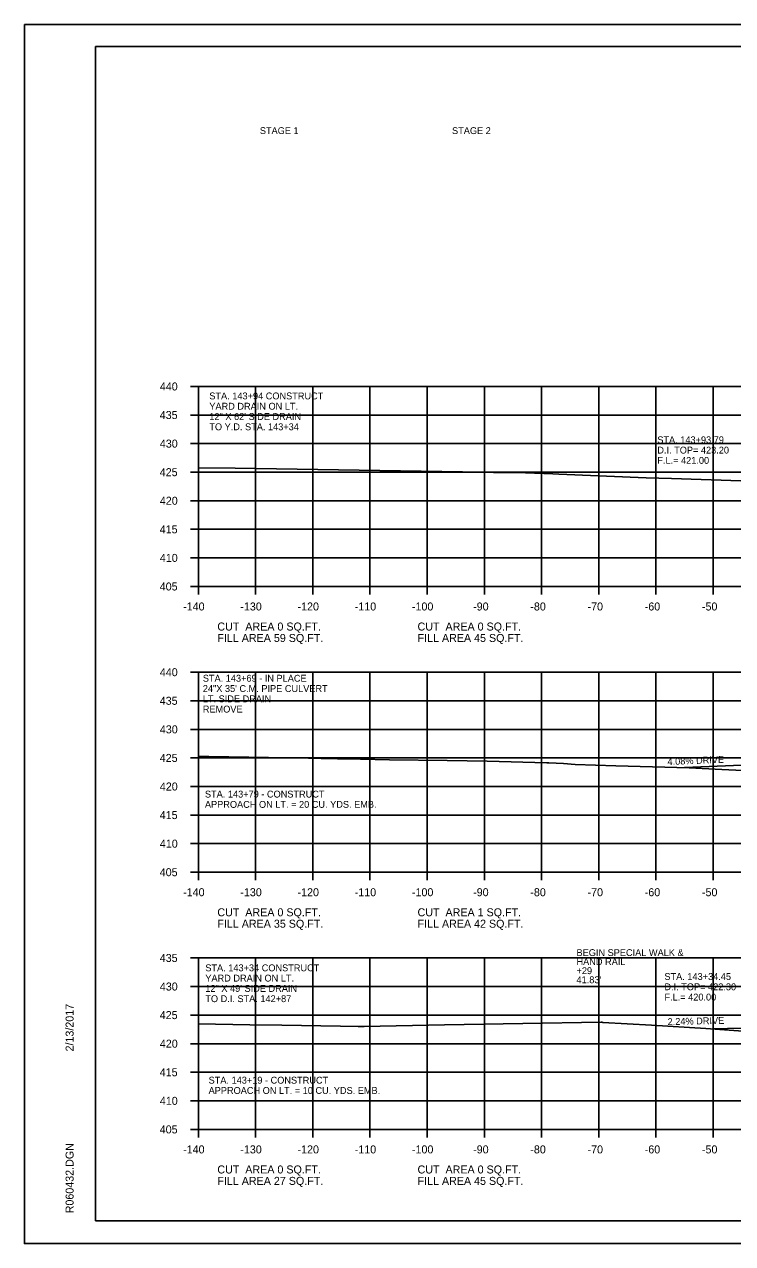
# Model space of a CAD drawing. Extents: x 1538688 to 1540766, y 656250 to 671912.
# Drawn here: x 1538687.8 to 1538811.6, y 662951.4 to 663164.7 of the extents above; entities that cross this region are included whole.
import ezdxf

# ---------------------------------------------------------------- set-up
doc = ezdxf.new("R2010")
doc.units = 0
for name, color, linetype in [('16', 7, 'Continuous'), ('18', 7, 'Continuous'), ('22', 7, 'Continuous'), ('26', 7, 'Continuous'), ('40', 7, 'Continuous'), ('7', 7, 'Continuous'), ('Borings', 7, 'Continuous'), ('Default', 7, 'Continuous'), ('Horizontal Alignment', 7, 'Continuous'), ('RipRap', 7, 'Continuous')]:
    doc.layers.add(name, color=color, linetype=linetype)

msp = doc.modelspace()

# ---------------------------------------------------------------- linework, layer by layer
at = {"layer": '16'}
for p, q in [((1538803.18, 663034.68), (1538813.18, 663035.09)), ((1538808.18, 662988.94), (1538813.18, 662989.05))]:
    msp.add_line(p, q, dxfattribs=at)
at = {"layer": '18'}
for points in [[(1538718.18, 663087.1), (1538724.6, 663087.06), (1538764.34, 663086.42), (1538769.78, 663086.3), (1538773.74, 663086.31), (1538780.17, 663086.06), (1538781.2, 663086.03), (1538796.49, 663085.37), (1538800.87, 663085.26), (1538813.02, 663084.82)], [(1538718.18, 663036.65), (1538720.04, 663036.59), (1538737.41, 663036.3), (1538739.67, 663036.24), (1538742.53, 663036.19), (1538746.52, 663036.13), (1538751.57, 663036.02), (1538761.7, 663035.93), (1538768.7, 663035.82), (1538779.13, 663035.53), (1538779.44, 663035.52), (1538782, 663035.36), (1538784.08, 663035.23), (1538791.14, 663035), (1538804.01, 663034.65), (1538809.69, 663034.33), (1538810.9, 663034.26), (1538819.53, 663033.86)], [(1538718.18, 662989.85), (1538727.16, 662989.67), (1538732.77, 662989.58), (1538743.02, 662989.44), (1538746.14, 662989.39), (1538746.85, 662989.39), (1538747.14, 662989.39), (1538761.21, 662989.68), (1538788.62, 662990.13), (1538788.71, 662990.13), (1538788.9, 662990.04), (1538797.43, 662989.58), (1538806.88, 662989.04), (1538814.25, 662988.48)]]:
    msp.add_lwpolyline(points, dxfattribs=at)
at = {"layer": '22'}
for p, q in [((1538718.18, 663101.36), (1538998.18, 663101.36)), ((1538718.18, 663066.36), (1538718.18, 663101.36)), ((1538728.18, 663066.36), (1538728.18, 663101.36)), ((1538738.18, 663066.36), (1538738.18, 663101.36)), ((1538748.18, 663066.36), (1538748.18, 663101.36)), ((1538758.18, 663066.36), (1538758.18, 663101.36)), ((1538768.18, 663066.36), (1538768.18, 663101.36)), ((1538778.18, 663066.36), (1538778.18, 663101.36)), ((1538788.18, 663066.36), (1538788.18, 663101.36)), ((1538798.18, 663066.36), (1538798.18, 663101.36)), ((1538808.18, 663066.36), (1538808.18, 663101.36)), ((1538718.18, 663096.36), (1538998.18, 663096.36)), ((1538718.18, 663091.36), (1538998.18, 663091.36)), ((1538718.18, 663086.36), (1538998.18, 663086.36)), ((1538718.18, 663081.36), (1538998.18, 663081.36)), ((1538718.18, 663076.36), (1538998.18, 663076.36)), ((1538718.18, 663071.36), (1538998.18, 663071.36)), ((1538718.18, 663066.36), (1538998.18, 663066.36)), ((1538718.18, 663051.36), (1538998.18, 663051.36)), ((1538718.18, 663016.36), (1538718.18, 663051.36)), ((1538728.18, 663016.36), (1538728.18, 663051.36)), ((1538738.18, 663016.36), (1538738.18, 663051.36)), ((1538748.18, 663016.36), (1538748.18, 663051.36)), ((1538758.18, 663016.36), (1538758.18, 663051.36)), ((1538768.18, 663016.36), (1538768.18, 663051.36)), ((1538778.18, 663016.36), (1538778.18, 663051.36)), ((1538788.18, 663016.36), (1538788.18, 663051.36)), ((1538798.18, 663016.36), (1538798.18, 663051.36)), ((1538808.18, 663016.36), (1538808.18, 663051.36)), ((1538718.18, 663046.36), (1538998.18, 663046.36)), ((1538718.18, 663041.36), (1538998.18, 663041.36)), ((1538718.18, 663036.36), (1538998.18, 663036.36)), ((1538718.18, 663031.36), (1538998.18, 663031.36)), ((1538718.18, 663026.36), (1538998.18, 663026.36)), ((1538718.18, 663021.36), (1538998.18, 663021.36)), ((1538718.18, 663016.36), (1538998.18, 663016.36)), ((1538718.18, 663001.36), (1538998.18, 663001.36)), ((1538718.18, 662971.36), (1538718.18, 663001.36)), ((1538718.18, 663001.36), (1538998.18, 663001.36)), ((1538718.18, 662971.36), (1538718.18, 663001.36)), ((1538728.18, 662971.36), (1538728.18, 663001.36)), ((1538728.18, 662971.36), (1538728.18, 663001.36)), ((1538738.18, 662971.36), (1538738.18, 663001.36)), ((1538738.18, 662971.36), (1538738.18, 663001.36)), ((1538748.18, 662971.36), (1538748.18, 663001.36)), ((1538748.18, 662971.36), (1538748.18, 663001.36)), ((1538758.18, 662971.36), (1538758.18, 663001.36)), ((1538758.18, 662971.36), (1538758.18, 663001.36)), ((1538768.18, 662971.36), (1538768.18, 663001.36)), ((1538768.18, 662971.36), (1538768.18, 663001.36)), ((1538778.18, 662971.36), (1538778.18, 663001.36)), ((1538778.18, 662971.36), (1538778.18, 663001.36)), ((1538788.18, 662971.36), (1538788.18, 663001.36)), ((1538788.18, 662971.36), (1538788.18, 663001.36)), ((1538798.18, 662971.36), (1538798.18, 663001.36)), ((1538798.18, 662971.36), (1538798.18, 663001.36)), ((1538808.18, 662971.36), (1538808.18, 663001.36)), ((1538808.18, 662971.36), (1538808.18, 663001.36)), ((1538718.18, 662996.36), (1538998.18, 662996.36)), ((1538718.18, 662996.36), (1538998.18, 662996.36)), ((1538718.18, 662991.36), (1538998.18, 662991.36)), ((1538718.18, 662991.36), (1538998.18, 662991.36)), ((1538718.18, 662986.36), (1538998.18, 662986.36)), ((1538718.18, 662986.36), (1538998.18, 662986.36)), ((1538718.18, 662981.36), (1538998.18, 662981.36)), ((1538718.18, 662981.36), (1538998.18, 662981.36)), ((1538718.18, 662976.36), (1538998.18, 662976.36)), ((1538718.18, 662976.36), (1538998.18, 662976.36)), ((1538718.18, 662971.36), (1538998.18, 662971.36)), ((1538718.18, 662971.36), (1538998.18, 662971.36))]:
    msp.add_line(p, q, dxfattribs=at)
at = {"layer": '26'}
for p, q in [((1538687.78, 663164.71), (1539021.11, 663164.71)), ((1538687.78, 662951.38), (1539021.11, 662951.38))]:
    msp.add_line(p, q, dxfattribs=at)
msp.add_lwpolyline([(1538687.77, 663164.71), (1539021.11, 663164.71), (1539021.11, 662951.38), (1538687.77, 662951.38)], close=True, dxfattribs=at)
at = {"layer": 'Borings'}
for p, q in [((1538716.78, 663101.36), (1538718.18, 663101.36)), ((1538718.18, 663066.36), (1538718.18, 663101.36)), ((1538716.78, 663096.36), (1538718.18, 663096.36)), ((1538716.78, 663091.36), (1538718.18, 663091.36)), ((1538716.78, 663086.36), (1538718.18, 663086.36)), ((1538716.78, 663081.36), (1538718.18, 663081.36)), ((1538716.78, 663076.36), (1538718.18, 663076.36)), ((1538716.78, 663071.36), (1538718.18, 663071.36)), ((1538716.78, 663066.36), (1538718.18, 663066.36)), ((1538718.18, 663066.36), (1538998.18, 663066.36)), ((1538718.18, 663064.96), (1538718.18, 663066.36)), ((1538728.18, 663064.96), (1538728.18, 663066.36)), ((1538738.18, 663064.96), (1538738.18, 663066.36)), ((1538748.18, 663064.96), (1538748.18, 663066.36)), ((1538758.18, 663064.96), (1538758.18, 663066.36)), ((1538768.18, 663064.96), (1538768.18, 663066.36)), ((1538778.18, 663064.96), (1538778.18, 663066.36)), ((1538788.18, 663064.96), (1538788.18, 663066.36)), ((1538798.18, 663064.96), (1538798.18, 663066.36)), ((1538808.18, 663064.96), (1538808.18, 663066.36)), ((1538716.78, 663051.36), (1538718.18, 663051.36)), ((1538718.18, 663016.36), (1538718.18, 663051.36)), ((1538716.78, 663046.36), (1538718.18, 663046.36)), ((1538716.78, 663041.36), (1538718.18, 663041.36)), ((1538716.78, 663036.36), (1538718.18, 663036.36)), ((1538716.78, 663031.36), (1538718.18, 663031.36)), ((1538716.78, 663026.36), (1538718.18, 663026.36)), ((1538716.78, 663021.36), (1538718.18, 663021.36)), ((1538716.78, 663016.36), (1538718.18, 663016.36)), ((1538718.18, 663016.36), (1538998.18, 663016.36)), ((1538718.18, 663014.96), (1538718.18, 663016.36)), ((1538728.18, 663014.96), (1538728.18, 663016.36)), ((1538738.18, 663014.96), (1538738.18, 663016.36)), ((1538748.18, 663014.96), (1538748.18, 663016.36)), ((1538758.18, 663014.96), (1538758.18, 663016.36)), ((1538768.18, 663014.96), (1538768.18, 663016.36)), ((1538778.18, 663014.96), (1538778.18, 663016.36)), ((1538788.18, 663014.96), (1538788.18, 663016.36)), ((1538798.18, 663014.96), (1538798.18, 663016.36)), ((1538808.18, 663014.96), (1538808.18, 663016.36)), ((1538716.78, 663001.36), (1538718.18, 663001.36)), ((1538718.18, 662971.36), (1538718.18, 663001.36)), ((1538716.78, 662996.36), (1538718.18, 662996.36)), ((1538716.78, 662991.36), (1538718.18, 662991.36)), ((1538716.78, 662986.36), (1538718.18, 662986.36)), ((1538716.78, 662981.36), (1538718.18, 662981.36)), ((1538716.78, 662976.36), (1538718.18, 662976.36)), ((1538716.78, 662971.36), (1538718.18, 662971.36)), ((1538718.18, 662971.36), (1538998.18, 662971.36)), ((1538718.18, 662969.96), (1538718.18, 662971.36)), ((1538728.18, 662969.96), (1538728.18, 662971.36)), ((1538738.18, 662969.96), (1538738.18, 662971.36)), ((1538748.18, 662969.96), (1538748.18, 662971.36)), ((1538758.18, 662969.96), (1538758.18, 662971.36)), ((1538768.18, 662969.96), (1538768.18, 662971.36)), ((1538778.18, 662969.96), (1538778.18, 662971.36)), ((1538788.18, 662969.96), (1538788.18, 662971.36)), ((1538798.18, 662969.96), (1538798.18, 662971.36)), ((1538808.18, 662969.96), (1538808.18, 662971.36))]:
    msp.add_line(p, q, dxfattribs=at)
at = {"layer": 'RipRap'}
for p, q in [((1538700.18, 663160.82), (1539016.36, 663160.82)), ((1538700.18, 662955.36), (1538700.18, 663160.82)), ((1538700.18, 662955.36), (1538700.18, 662955.36)), ((1539016.36, 662955.36), (1538700.18, 662955.36))]:
    msp.add_line(p, q, dxfattribs=at)

# ---------------------------------------------------------------- texts
at = {"layer": '16'}
for s, rotation, p in [('4.08% DRIVE', 2.3348, (1538800.22, 663035.11)), ('2.24% DRIVE', 1.2825, (1538800.23, 662989.61))]:
    msp.add_text(s, height=1.2, rotation=rotation, dxfattribs=at).set_placement(p)
at = {"layer": '40'}
for s, p in [('STA. 143+94 CONSTRUCT', (1538720.1, 663099.1)), ('YARD DRAIN ON LT. ', (1538720.1, 663097.3)), ('12" X 62\' SIDE DRAIN', (1538720.1, 663095.5)), ('TO Y.D. STA. 143+34', (1538720.1, 663093.7)), ('STA. 143+93.79', (1538798.42, 663091.42)), ('D.I. TOP= 423.20', (1538798.42, 663089.62)), ('F.L.= 421.00', (1538798.42, 663087.82)), ('STA. 143+34 CONSTRUCT', (1538719.4, 662999.03)), ('YARD DRAIN ON LT. ', (1538719.4, 662997.23)), ('STA. 143+34.45', (1538799.66, 662997.51)), ('12" X 49\' SIDE DRAIN', (1538719.4, 662995.43)), ('D.I. TOP= 422.30', (1538799.66, 662995.71)), ('TO D.I. STA. 142+87', (1538719.4, 662993.63)), ('F.L.= 420.00', (1538799.66, 662993.91))]:
    msp.add_text(s, height=1.2, dxfattribs=at).set_placement(p)
at = {"layer": '7'}
for s, p in [('STA. 143+79 - CONSTRUCT', (1538719.33, 663029.43)), ('APPROACH ON LT. = 20 CU. YDS. EMB.', (1538719.33, 663027.63)), ('BEGIN SPECIAL WALK &', (1538784.29, 663001.69)), ('HAND RAIL', (1538784.29, 663000.11)), ("41.83'", (1538784.29, 662996.94)), ('+29', (1538784.29, 662998.53)), ('APPROACH ON LT. = 10 CU. YDS. EMB.', (1538719.97, 662977.57)), ('STA. 143+19 - CONSTRUCT', (1538719.97, 662979.37))]:
    msp.add_text(s, height=1.2, dxfattribs=at).set_placement(p)
at = {"layer": 'Default'}
for s, p in [('STAGE 1', (1538728.93, 663145.52)), ('STAGE 2', (1538762.53, 663145.52)), ('STA. 143+69 - IN PLACE', (1538718.96, 663049.7)), ('24"X 35\' C.M. PIPE CULVERT', (1538718.96, 663047.9)), ('LT. SIDE DRAIN', (1538718.96, 663046.1)), ('REMOVE', (1538718.96, 663044.3))]:
    msp.add_text(s, height=1.2, dxfattribs=at).set_placement(p)
at = {"layer": 'Horizontal Alignment'}
for s, p in [('440', (1538711.45, 663100.66)), ('435', (1538711.43, 663095.66)), ('430', (1538711.45, 663090.66)), ('425', (1538711.43, 663085.66)), ('420', (1538711.45, 663080.66)), ('415', (1538711.43, 663075.66)), ('410', (1538711.45, 663070.66)), ('405', (1538711.43, 663065.66)), ('-140', (1538715.52, 663062.16)), ('-130', (1538725.52, 663062.16)), ('-120', (1538735.52, 663062.16)), ('-110', (1538745.52, 663062.16)), ('-100', (1538755.52, 663062.16)), ('-90', (1538766.22, 663062.16)), ('-80', (1538776.22, 663062.16)), ('-70', (1538786.22, 663062.16)), ('-60', (1538796.22, 663062.16)), ('-50', (1538806.22, 663062.16)), ('CUT  AREA 0 SQ.FT.', (1538721.5, 663058.65)), ('CUT  AREA 0 SQ.FT.', (1538756.5, 663058.65)), ('FILL AREA 59 SQ.FT.', (1538721.5, 663056.65)), ('FILL AREA 45 SQ.FT.', (1538756.5, 663056.65)), ('440', (1538711.45, 663050.66)), ('435', (1538711.43, 663045.66)), ('430', (1538711.45, 663040.66)), ('425', (1538711.43, 663035.66)), ('420', (1538711.45, 663030.66)), ('415', (1538711.43, 663025.66)), ('410', (1538711.45, 663020.66)), ('405', (1538711.43, 663015.66)), ('-140', (1538715.52, 663012.16)), ('-130', (1538725.52, 663012.16)), ('-120', (1538735.52, 663012.16)), ('-110', (1538745.52, 663012.16)), ('-100', (1538755.52, 663012.16)), ('-90', (1538766.22, 663012.16)), ('-80', (1538776.22, 663012.16)), ('-70', (1538786.22, 663012.16)), ('-60', (1538796.22, 663012.16)), ('-50', (1538806.22, 663012.16)), ('CUT  AREA 0 SQ.FT.', (1538721.5, 663008.65)), ('CUT  AREA 1 SQ.FT.', (1538756.5, 663008.65)), ('FILL AREA 35 SQ.FT.', (1538721.5, 663006.65)), ('FILL AREA 42 SQ.FT.', (1538756.5, 663006.65)), ('435', (1538711.43, 663000.66)), ('430', (1538711.45, 662995.66)), ('425', (1538711.43, 662990.66)), ('420', (1538711.45, 662985.66)), ('415', (1538711.43, 662980.66)), ('410', (1538711.45, 662975.66)), ('405', (1538711.43, 662970.66)), ('-140', (1538715.52, 662967.16)), ('-130', (1538725.52, 662967.16)), ('-120', (1538735.52, 662967.16)), ('-110', (1538745.52, 662967.16)), ('-100', (1538755.52, 662967.16)), ('-90', (1538766.22, 662967.16)), ('-80', (1538776.22, 662967.16)), ('-70', (1538786.22, 662967.16)), ('-60', (1538796.22, 662967.16)), ('-50', (1538806.22, 662967.16)), ('CUT  AREA 0 SQ.FT.', (1538721.5, 662963.65)), ('CUT  AREA 0 SQ.FT.', (1538756.5, 662963.65)), ('FILL AREA 27 SQ.FT.', (1538721.5, 662961.65)), ('FILL AREA 45 SQ.FT.', (1538756.5, 662961.65))]:
    msp.add_text(s, height=1.4, dxfattribs=at).set_placement(p)
at = {"layer": 'RipRap'}
for s, p in [('2/13/2017', (1538696.37, 662985)), ('R060432.DGN', (1538696.37, 662956.68))]:
    msp.add_text(s, height=1.4, rotation=90, dxfattribs=at).set_placement(p)

doc.saveas('drawing.dxf')
